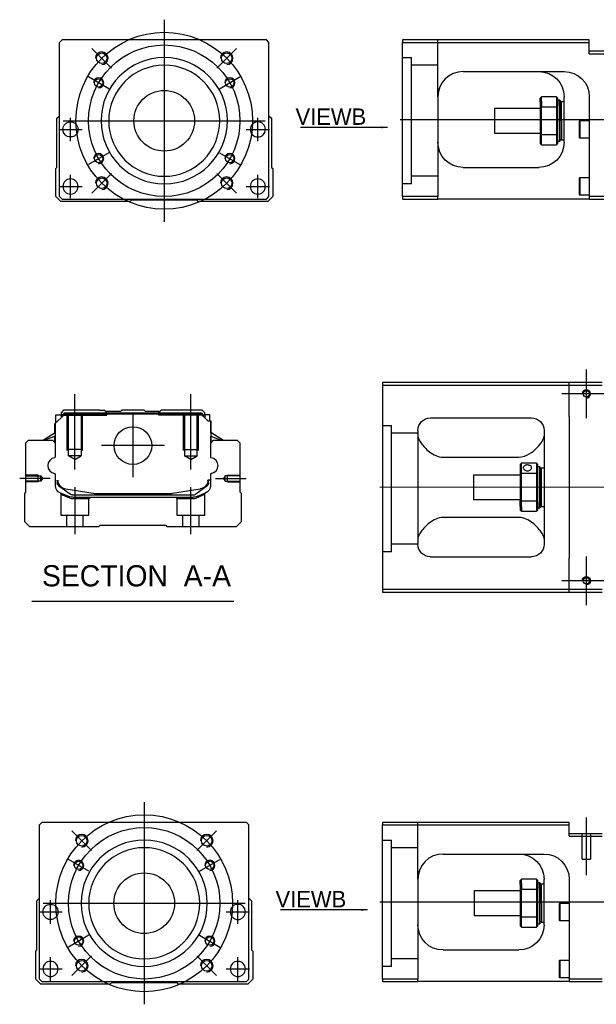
# Model space of a CAD drawing. Header units: millimetres. Extents: x -386 to 3135, y -1989 to 860.
# Tile 338 of 596: x 1385 to 1614, y -1616 to -1226. Entities that reach past the tile are written whole.
import ezdxf
from ezdxf.lldxf.tags import DXFTag

# ---------------------------------------------------------------- set-up
doc = ezdxf.new("R2010")
doc.units = ezdxf.units.MM
doc.layers.get('0').update_dxf_attribs({"linetype": 'CONTINUOUS'})
doc.styles.add('CHN', font='txt')
doc.styles.add('DIM-7', font='SIMPLEX.shx', dxfattribs={"width": 0.7, "bigfont": 'chineset.shx'})
tags = doc.linetypes.add('DASHED', pattern=[25.72, 12.86, -12.86]).pattern_tags.tags
tags[6:7] = [DXFTag(74, 4), DXFTag(75, 0), DXFTag(340, '0'), DXFTag(46, 0.0), DXFTag(50, 0.0), DXFTag(44, 0.0), DXFTag(45, 0.0)]
tags[4:5] = [DXFTag(74, 4), DXFTag(75, 0), DXFTag(340, '0'), DXFTag(46, 0.0), DXFTag(50, 0.0), DXFTag(44, 0.0), DXFTag(45, 0.0)]
doc.dimstyles.new('CNS', dxfattribs={"dimtxt": 3.5, "dimasz": 2.5, "dimexe": 1, "dimexo": 1, "dimgap": 1, "dimtad": 1, "dimdsep": 46, "dimtxsty": 'DIM-7', "dimcen": 0.09, "dimclrd": 4, "dimclre": 4, "dimclrt": 1, "dimadec": 0, "dimazin": 0, "dimtfac": 1, "dimtmove": 0, "dimatfit": 3, "dimfxl": 0, "dimtvp": 0.971429, "dimtolj": 1, "dimarcsym": 0})

msp = doc.modelspace()

# ---------------------------------------------------------------- linework, layer by layer
at = {"ltscale": 0.3}
for p, q in [((1442.4, -1226.24), (1442.4, -1306.24)), ((1402.4, -1266.24), (1482.4, -1266.24)), ((1434.47, -1536), (1434.47, -1616)), ((1394.47, -1576), (1474.47, -1576))]:
    msp.add_line(p, q, dxfattribs=at)
at = {"linetype": 'Continuous'}
for p, q in [((1401.9, -1234.24), (1400.9, -1235.24)), ((1400.9, -1296.24), (1400.9, -1235.24)), ((1470.4, -1234.24), (1401.9, -1234.24)), ((1482.9, -1234.24), (1470.4, -1234.24)), ((1483.9, -1235.24), (1482.9, -1234.24)), ((1483.9, -1296.24), (1483.9, -1235.24)), ((1536.81, -1234.24), (1536.81, -1235.24)), ((1610.81, -1234.24), (1536.81, -1234.24)), ((1536.81, -1235.24), (1610.81, -1235.24)), ((1536.81, -1296.24), (1536.81, -1235.24)), ((1610.81, -1235.24), (1610.81, -1234.24)), ((1610.81, -1239.74), (1610.81, -1235.24)), ((1623.81, -1238.74), (1610.81, -1238.74)), ((1610.81, -1239.74), (1623.81, -1239.74)), ((1560.81, -1246.74), (1600.81, -1246.74)), ((1550.81, -1256.74), (1550.81, -1296.24)), ((1591.31, -1258.81), (1591.31, -1257.24)), ((1591.31, -1258.81), (1591.31, -1260.83)), ((1597.81, -1256.74), (1591.81, -1256.74)), ((1591.81, -1258.46), (1591.81, -1256.74)), ((1591.81, -1258.46), (1591.81, -1260.69)), ((1597.81, -1256.74), (1597.81, -1258.46)), ((1597.81, -1258.46), (1597.81, -1260.69)), ((1598.31, -1260.83), (1598.31, -1257.24)), ((1598.31, -1257.99), (1599.01, -1257.99)), ((1599.01, -1257.99), (1599.31, -1258.29)), ((1599.01, -1260.4), (1599.01, -1257.99)), ((1599.31, -1258.29), (1599.31, -1260.61)), ((1599.31, -1259.09), (1599.81, -1258.59)), ((1599.81, -1258.59), (1600.81, -1258.59)), ((1599.81, -1266.24), (1599.81, -1258.59)), ((1600.81, -1274.74), (1600.81, -1256.74)), ((1610.81, -1256.74), (1610.81, -1296.24)), ((1573.31, -1261.24), (1591.31, -1261.24)), ((1573.31, -1266.24), (1573.31, -1261.24)), ((1591.31, -1260.83), (1591.31, -1271.64)), ((1591.81, -1271.78), (1591.81, -1260.69)), ((1591.81, -1260.69), (1597.81, -1260.69)), ((1597.81, -1260.69), (1597.81, -1271.78)), ((1598.31, -1271.64), (1598.31, -1260.83)), ((1599.01, -1260.4), (1599.01, -1274.49)), ((1599.31, -1274.19), (1599.31, -1260.61)), ((1399.9, -1265.24), (1400.9, -1264.24)), ((1399.9, -1284.69), (1399.9, -1265.24)), ((1483.9, -1264.24), (1484.9, -1265.24)), ((1484.9, -1265.24), (1484.9, -1284.69)), ((1573.31, -1271.24), (1573.31, -1266.24)), ((1599.81, -1266.24), (1599.81, -1273.89)), ((1606.81, -1266.42), (1607.06, -1266.17)), ((1606.81, -1266.42), (1606.81, -1269.67)), ((1607.06, -1266.17), (1610.81, -1266.17)), ((1607.06, -1266.17), (1607.06, -1269.67)), ((1606.81, -1269.67), (1606.81, -1272.92)), ((1607.06, -1269.67), (1607.06, -1273.17)), ((1591.31, -1271.24), (1573.31, -1271.24)), ((1591.31, -1271.64), (1591.31, -1275.24)), ((1591.81, -1275.74), (1591.81, -1271.78)), ((1597.81, -1271.78), (1591.81, -1271.78)), ((1597.81, -1271.78), (1597.81, -1275.74)), ((1598.31, -1275.24), (1598.31, -1271.64)), ((1599.01, -1274.49), (1598.31, -1274.49)), ((1599.31, -1274.19), (1599.01, -1274.49)), ((1599.81, -1273.89), (1599.31, -1273.39)), ((1600.81, -1273.89), (1599.81, -1273.89)), ((1607.06, -1273.17), (1606.81, -1272.92)), ((1610.81, -1273.17), (1607.06, -1273.17)), ((1591.81, -1275.74), (1597.81, -1275.74)), ((1399.4, -1285.19), (1399.9, -1284.69)), ((1399.4, -1296.24), (1399.4, -1285.19)), ((1484.9, -1284.69), (1485.4, -1285.19)), ((1485.4, -1285.19), (1485.4, -1296.24)), ((1560.81, -1284.74), (1590.81, -1284.74)), ((1606.81, -1288.99), (1607.06, -1288.74)), ((1606.81, -1288.99), (1606.81, -1292.24)), ((1607.06, -1288.74), (1610.81, -1288.74)), ((1607.06, -1288.74), (1607.06, -1292.24)), ((1606.81, -1292.24), (1606.81, -1295.49)), ((1607.06, -1292.24), (1607.06, -1295.74)), ((1401.4, -1298.24), (1399.4, -1296.24)), ((1400.9, -1296.24), (1401.9, -1297.24)), ((1401.9, -1297.24), (1482.9, -1297.24)), ((1429.4, -1297.74), (1428.9, -1298.24)), ((1455.4, -1297.74), (1429.4, -1297.74)), ((1455.9, -1298.24), (1455.4, -1297.74)), ((1482.9, -1297.24), (1483.9, -1296.24)), ((1485.4, -1296.24), (1483.4, -1298.24)), ((1536.81, -1296.24), (1536.81, -1297.24)), ((1550.81, -1296.24), (1536.81, -1296.24)), ((1536.81, -1297.24), (1550.81, -1297.24)), ((1550.81, -1297.24), (1550.81, -1296.24)), ((1610.81, -1297.24), (1550.81, -1297.24)), ((1607.06, -1295.74), (1606.81, -1295.49)), ((1610.81, -1295.74), (1607.06, -1295.74)), ((1610.81, -1296.24), (1610.81, -1297.24)), ((1623.81, -1296.24), (1610.81, -1296.24)), ((1610.81, -1297.24), (1623.81, -1297.24)), ((1428.9, -1298.24), (1401.4, -1298.24)), ((1483.4, -1298.24), (1455.9, -1298.24)), ((1602.88, -1369.85), (1528.88, -1369.85)), ((1528.88, -1369.85), (1528.88, -1451.85)), ((1528.88, -1370.85), (1602.88, -1370.85)), ((1602.88, -1370.85), (1602.88, -1369.85)), ((1615.88, -1369.85), (1602.88, -1369.85)), ((1602.88, -1370.85), (1615.88, -1370.85)), ((1602.88, -1383.35), (1602.88, -1370.85)), ((1399.11, -1386.28), (1403.01, -1382.38)), ((1399.51, -1382.68), (1401.51, -1382.68)), ((1399.51, -1385.88), (1399.51, -1382.68)), ((1402.51, -1380.83), (1401.51, -1381.83)), ((1401.51, -1381.83), (1401.51, -1382.68)), ((1401.51, -1382.68), (1401.51, -1383.88)), ((1402.01, -1382.83), (1401.51, -1382.83)), ((1402.01, -1382.75), (1402.88, -1381.88)), ((1402.01, -1383.38), (1402.01, -1382.75)), ((1402.24, -1382.84), (1402.01, -1382.75)), ((1402.24, -1382.84), (1402.97, -1382.11)), ((1402.24, -1383.15), (1402.24, -1382.84)), ((1416.69, -1380.83), (1402.51, -1380.83)), ((1402.88, -1381.88), (1457.11, -1381.88)), ((1402.97, -1382.11), (1402.88, -1381.88)), ((1402.97, -1382.11), (1457.01, -1382.11)), ((1456.97, -1382.38), (1403.01, -1382.38)), ((1416.69, -1380.83), (1418.79, -1380.83)), ((1418.79, -1380.83), (1419.34, -1381.38)), ((1419.34, -1381.38), (1419.69, -1381.38)), ((1424.99, -1381.38), (1419.69, -1381.38)), ((1419.69, -1381.88), (1419.69, -1381.38)), ((1424.99, -1381.38), (1425.54, -1380.83)), ((1434.44, -1380.83), (1425.54, -1380.83)), ((1434.99, -1381.38), (1434.44, -1380.83)), ((1440.29, -1381.38), (1434.99, -1381.38)), ((1440.29, -1381.38), (1440.64, -1381.38)), ((1440.29, -1381.88), (1440.29, -1381.38)), ((1440.64, -1381.38), (1441.19, -1380.83)), ((1440.64, -1381.38), (1441.19, -1380.83)), ((1443.29, -1380.83), (1441.19, -1380.83)), ((1441.19, -1380.83), (1441.19, -1380.83)), ((1457.47, -1380.83), (1443.29, -1380.83)), ((1459.67, -1385.08), (1456.97, -1382.38)), ((1457.01, -1382.11), (1457.11, -1381.88)), ((1457.74, -1382.84), (1457.01, -1382.11)), ((1457.97, -1382.75), (1457.11, -1381.88)), ((1458.47, -1381.83), (1457.47, -1380.83)), ((1457.74, -1382.84), (1457.97, -1382.75)), ((1457.74, -1383.15), (1457.74, -1382.84)), ((1457.97, -1383.38), (1457.97, -1382.75)), ((1458.47, -1382.83), (1457.97, -1382.83)), ((1458.47, -1382.68), (1458.47, -1381.83)), ((1460.47, -1382.68), (1458.47, -1382.68)), ((1458.47, -1382.68), (1458.47, -1383.88)), ((1460.47, -1385.08), (1460.47, -1382.68)), ((1460.47, -1382.68), (1460.47, -1382.68)), ((1602.88, -1383.35), (1602.88, -1439.35)), ((1399.01, -1389.79), (1399.01, -1386.38)), ((1399.11, -1389.73), (1399.11, -1386.28)), ((1399.16, -1386.23), (1399.16, -1392.33)), ((1459.67, -1385.08), (1460.82, -1385.08)), ((1460.82, -1385.08), (1460.82, -1392.33)), ((1460.82, -1385.08), (1460.87, -1385.08)), ((1460.87, -1389.73), (1460.87, -1385.08)), ((1460.87, -1385.08), (1460.97, -1385.08)), ((1460.97, -1389.79), (1460.97, -1385.08)), ((1547.88, -1383.85), (1587.88, -1383.85)), ((1394.11, -1392.83), (1399.16, -1389.7)), ((1399.16, -1391.04), (1394.66, -1392.83)), ((1399.01, -1393.53), (1399.01, -1391.1)), ((1399.11, -1393.63), (1399.11, -1391.06)), ((1465.88, -1392.83), (1460.82, -1389.7)), ((1460.82, -1391.04), (1465.33, -1392.83)), ((1460.87, -1393.63), (1460.87, -1391.06)), ((1465.88, -1392.83), (1460.97, -1389.79)), ((1460.97, -1393.53), (1460.97, -1391.1)), ((1542.88, -1388.85), (1542.88, -1433.85)), ((1592.88, -1388.85), (1592.88, -1433.85)), ((1388.49, -1392.83), (1387.49, -1393.83)), ((1387.49, -1393.83), (1387.49, -1413.28)), ((1398.31, -1392.83), (1388.49, -1392.83)), ((1399.31, -1393.83), (1398.31, -1392.83)), ((1399.31, -1399.15), (1399.31, -1393.83)), ((1461.67, -1392.83), (1460.67, -1393.83)), ((1460.67, -1393.83), (1460.67, -1399.15)), ((1471.49, -1392.83), (1461.67, -1392.83)), ((1472.49, -1393.83), (1471.49, -1392.83)), ((1472.49, -1413.28), (1472.49, -1393.83)), ((1552.88, -1399.44), (1582.88, -1399.44)), ((1583.38, -1402.35), (1583.38, -1405.94)), ((1589.88, -1401.85), (1583.88, -1401.85)), ((1583.88, -1405.8), (1583.88, -1401.85)), ((1589.88, -1401.85), (1589.88, -1405.8)), ((1590.38, -1405.94), (1590.38, -1402.35)), ((1590.38, -1403.1), (1591.08, -1403.1)), ((1591.08, -1403.1), (1591.38, -1403.4)), ((1591.08, -1403.1), (1591.08, -1417.18)), ((1399.31, -1410.76), (1399.31, -1406.37)), ((1460.67, -1406.37), (1460.67, -1410.76)), ((1564.88, -1406.35), (1583.38, -1406.35)), ((1564.88, -1406.35), (1564.88, -1416.35)), ((1583.38, -1405.94), (1583.38, -1416.76)), ((1583.88, -1416.89), (1583.88, -1405.8)), ((1583.88, -1405.8), (1589.88, -1405.8)), ((1589.88, -1405.8), (1589.88, -1416.89)), ((1590.38, -1416.76), (1590.38, -1405.94)), ((1591.38, -1416.97), (1591.38, -1403.4)), ((1591.38, -1404.2), (1591.88, -1403.7)), ((1591.88, -1403.7), (1592.88, -1403.7)), ((1591.88, -1419), (1591.88, -1403.7)), ((1400.01, -1408.49), (1400.01, -1409.57)), ((1400.31, -1408.49), (1400.31, -1409.53)), ((1400.7, -1410.83), (1400.63, -1410.78)), ((1405.12, -1414.04), (1400.7, -1410.83)), ((1459.29, -1410.83), (1454.87, -1414.04)), ((1459.36, -1410.78), (1459.29, -1410.83)), ((1460.67, -1408.49), (1459.67, -1408.49)), ((1459.67, -1408.49), (1459.67, -1409.53)), ((1459.97, -1409.57), (1459.97, -1408.49)), ((1387.49, -1413.28), (1386.99, -1413.78)), ((1386.99, -1413.78), (1386.99, -1424.83)), ((1403.38, -1411.96), (1414.29, -1413.7)), ((1406, -1414.33), (1453.99, -1414.33)), ((1415.94, -1413.83), (1444.04, -1413.83)), ((1445.7, -1413.7), (1456.6, -1411.96)), ((1458.82, -1413.54), (1455.39, -1414.95)), ((1472.99, -1413.78), (1472.49, -1413.28)), ((1472.99, -1424.83), (1472.99, -1413.78)), ((1453.48, -1415.33), (1406.5, -1415.33)), ((1583.38, -1416.35), (1564.88, -1416.35)), ((1583.38, -1418.77), (1583.38, -1416.76)), ((1589.88, -1416.89), (1583.88, -1416.89)), ((1583.88, -1419.13), (1583.88, -1416.89)), ((1589.88, -1416.89), (1589.88, -1419.13)), ((1590.38, -1420.35), (1590.38, -1416.76)), ((1591.08, -1419.6), (1591.08, -1417.18)), ((1591.38, -1416.97), (1591.38, -1419.3)), ((1591.38, -1418.5), (1591.88, -1419)), ((1583.38, -1418.77), (1583.38, -1420.35)), ((1583.88, -1419.13), (1583.88, -1420.85)), ((1583.88, -1420.85), (1589.88, -1420.85)), ((1589.88, -1419.13), (1589.88, -1420.85)), ((1591.08, -1419.6), (1590.38, -1419.6)), ((1591.38, -1419.3), (1591.08, -1419.6)), ((1591.88, -1419), (1592.88, -1419)), ((1386.99, -1424.83), (1388.99, -1426.83)), ((1416.49, -1426.83), (1416.99, -1426.33)), ((1416.99, -1426.33), (1442.99, -1426.33)), ((1442.99, -1426.33), (1443.49, -1426.83)), ((1470.99, -1426.83), (1472.99, -1424.83)), ((1582.88, -1423.25), (1552.88, -1423.25)), ((1388.99, -1426.83), (1416.49, -1426.83)), ((1443.49, -1426.83), (1470.99, -1426.83)), ((1547.88, -1438.85), (1587.88, -1438.85)), ((1602.88, -1451.85), (1602.88, -1439.35)), ((1528.88, -1451.85), (1528.88, -1452.85)), ((1602.88, -1451.85), (1528.88, -1451.85)), ((1528.88, -1452.85), (1602.88, -1452.85)), ((1602.88, -1452.85), (1602.88, -1451.85)), ((1615.88, -1451.85), (1602.88, -1451.85)), ((1602.88, -1452.85), (1615.88, -1452.85)), ((1393.97, -1544), (1392.97, -1545)), ((1392.97, -1606), (1392.97, -1545)), ((1462.47, -1544), (1393.97, -1544)), ((1474.97, -1544), (1462.47, -1544)), ((1475.97, -1545), (1474.97, -1544)), ((1475.97, -1606), (1475.97, -1545)), ((1528.88, -1544), (1528.88, -1545)), ((1602.88, -1544), (1528.88, -1544)), ((1528.88, -1545), (1602.88, -1545)), ((1528.88, -1606), (1528.88, -1545)), ((1602.88, -1545), (1602.88, -1544)), ((1602.88, -1549.5), (1602.88, -1545)), ((1615.88, -1548.5), (1602.88, -1548.5)), ((1602.88, -1549.5), (1615.88, -1549.5)), ((1552.88, -1556.5), (1592.88, -1556.5)), ((1542.88, -1566.5), (1542.88, -1606)), ((1589.88, -1566.5), (1583.88, -1566.5)), ((1583.88, -1568.22), (1583.88, -1566.5)), ((1589.88, -1566.5), (1589.88, -1568.22)), ((1592.88, -1584.5), (1592.88, -1566.5)), ((1602.88, -1566.5), (1602.88, -1606)), ((1583.38, -1568.57), (1583.38, -1567)), ((1583.38, -1568.57), (1583.38, -1570.59)), ((1583.38, -1570.59), (1583.38, -1581.41)), ((1583.88, -1568.22), (1583.88, -1570.45)), ((1583.88, -1581.54), (1583.88, -1570.45)), ((1583.88, -1570.45), (1589.88, -1570.45)), ((1589.88, -1568.22), (1589.88, -1570.45)), ((1589.88, -1570.45), (1589.88, -1581.54)), ((1590.38, -1570.59), (1590.38, -1567)), ((1590.38, -1567.75), (1591.08, -1567.75)), ((1590.38, -1581.41), (1590.38, -1570.59)), ((1591.08, -1567.75), (1591.38, -1568.05)), ((1591.08, -1570.17), (1591.08, -1567.75)), ((1591.08, -1570.17), (1591.08, -1584.25)), ((1591.38, -1568.05), (1591.38, -1570.38)), ((1591.38, -1568.85), (1591.88, -1568.35)), ((1591.38, -1583.95), (1591.38, -1570.38)), ((1591.88, -1568.35), (1592.88, -1568.35)), ((1591.88, -1576), (1591.88, -1568.35)), ((1391.97, -1575), (1392.97, -1574)), ((1475.97, -1574), (1476.97, -1575)), ((1565.38, -1571), (1583.38, -1571)), ((1565.38, -1576), (1565.38, -1571)), ((1391.97, -1594.45), (1391.97, -1575)), ((1476.97, -1575), (1476.97, -1594.45)), ((1565.38, -1581), (1565.38, -1576)), ((1591.88, -1576), (1591.88, -1583.65)), ((1598.88, -1576.18), (1599.13, -1575.93)), ((1598.88, -1576.18), (1598.88, -1579.43)), ((1599.13, -1575.93), (1602.88, -1575.93)), ((1599.13, -1575.93), (1599.13, -1579.43)), ((1583.38, -1581), (1565.38, -1581)), ((1583.38, -1581.41), (1583.38, -1585)), ((1583.88, -1585.5), (1583.88, -1581.54)), ((1589.88, -1581.54), (1583.88, -1581.54)), ((1589.88, -1581.54), (1589.88, -1585.5)), ((1590.38, -1585), (1590.38, -1581.41)), ((1598.88, -1579.43), (1598.88, -1582.68)), ((1599.13, -1579.43), (1599.13, -1582.93)), ((1583.88, -1585.5), (1589.88, -1585.5)), ((1591.08, -1584.25), (1590.38, -1584.25)), ((1591.38, -1583.95), (1591.08, -1584.25)), ((1591.88, -1583.65), (1591.38, -1583.15)), ((1592.88, -1583.65), (1591.88, -1583.65)), ((1599.13, -1582.93), (1598.88, -1582.68)), ((1602.88, -1582.93), (1599.13, -1582.93)), ((1391.47, -1594.95), (1391.97, -1594.45)), ((1391.47, -1606), (1391.47, -1594.95)), ((1476.97, -1594.45), (1477.47, -1594.95)), ((1477.47, -1594.95), (1477.47, -1606)), ((1552.88, -1594.5), (1582.88, -1594.5)), ((1598.88, -1598.75), (1599.13, -1598.5)), ((1598.88, -1598.75), (1598.88, -1602)), ((1599.13, -1598.5), (1602.88, -1598.5)), ((1599.13, -1598.5), (1599.13, -1602)), ((1598.88, -1602), (1598.88, -1605.25)), ((1599.13, -1605.5), (1598.88, -1605.25)), ((1599.13, -1602), (1599.13, -1605.5)), ((1602.88, -1605.5), (1599.13, -1605.5)), ((1393.47, -1608), (1391.47, -1606)), ((1392.97, -1606), (1393.97, -1607)), ((1420.97, -1608), (1393.47, -1608)), ((1393.97, -1607), (1474.97, -1607)), ((1421.47, -1607.5), (1420.97, -1608)), ((1447.47, -1607.5), (1421.47, -1607.5)), ((1447.97, -1608), (1447.47, -1607.5)), ((1475.47, -1608), (1447.97, -1608)), ((1474.97, -1607), (1475.97, -1606)), ((1477.47, -1606), (1475.47, -1608)), ((1528.88, -1606), (1528.88, -1607)), ((1542.88, -1606), (1528.88, -1606)), ((1528.88, -1607), (1542.88, -1607)), ((1542.88, -1607), (1542.88, -1606)), ((1602.88, -1607), (1542.88, -1607)), ((1602.88, -1606), (1602.88, -1607)), ((1615.88, -1606), (1602.88, -1606)), ((1602.88, -1607), (1615.88, -1607))]:
    msp.add_line(p, q, dxfattribs=at)
at = {"linetype": 'DASHED', "ltscale": 0.3}
for p, q in [((1550.81, -1256.74), (1550.81, -1234.24)), ((1536.81, -1241.24), (1540.31, -1241.24)), ((1540.31, -1291.24), (1540.31, -1241.24)), ((1550.81, -1244.24), (1540.31, -1244.24)), ((1550.81, -1288.24), (1540.31, -1288.24)), ((1528.88, -1386.87), (1532.38, -1386.87)), ((1532.38, -1436.87), (1532.38, -1386.87)), ((1542.88, -1389.87), (1532.38, -1389.87)), ((1542.88, -1433.87), (1532.38, -1433.87)), ((1542.88, -1566.5), (1542.88, -1544)), ((1528.88, -1551), (1532.38, -1551)), ((1532.38, -1601), (1532.38, -1551)), ((1542.88, -1554), (1532.38, -1554)), ((1542.88, -1598), (1532.38, -1598))]:
    msp.add_line(p, q, dxfattribs=at)
at = {"ltscale": 0.2}
for p, q in [((1421.54, -1245.38), (1413.76, -1237.6)), ((1463.26, -1245.38), (1471.03, -1237.6)), ((1421.54, -1287.1), (1413.76, -1294.87)), ((1463.26, -1287.1), (1471.03, -1294.87)), ((1609.63, -1384), (1609.63, -1364.7)), ((1406.99, -1404.24), (1406.99, -1374.42)), ((1452.99, -1404.24), (1452.99, -1374.42)), ((1619.28, -1374.35), (1599.98, -1374.35)), ((1429.99, -1382.36), (1429.99, -1407.31)), ((1442.47, -1394.83), (1417.52, -1394.83)), ((1397.27, -1407.83), (1385.13, -1407.83)), ((1462.71, -1407.83), (1474.86, -1407.83)), ((1407.05, -1429.83), (1407.05, -1411.33)), ((1452.94, -1429.83), (1452.94, -1411.33)), ((1609.63, -1458), (1609.63, -1438.7)), ((1619.28, -1448.35), (1599.98, -1448.35)), ((1609.63, -1564.91), (1609.63, -1542.09)), ((1413.61, -1555.14), (1405.83, -1547.36)), ((1455.33, -1555.14), (1463.11, -1547.36)), ((1413.61, -1596.86), (1405.83, -1604.64)), ((1455.33, -1596.86), (1463.11, -1604.64))]:
    msp.add_line(p, q, dxfattribs=at)
at = {"ltscale": 0.1}
for p, q in [((1420.44, -1253.56), (1412.39, -1248.91)), ((1464.35, -1253.56), (1472.4, -1248.91)), ((1405.28, -1274.32), (1405.28, -1265.02)), ((1479.51, -1274.32), (1479.51, -1265.02)), ((1400.63, -1269.67), (1409.93, -1269.67)), ((1474.86, -1269.67), (1484.16, -1269.67)), ((1420.44, -1278.91), (1412.39, -1283.56)), ((1464.35, -1278.91), (1472.4, -1283.56)), ((1405.28, -1296.89), (1405.28, -1287.59)), ((1479.51, -1296.89), (1479.51, -1287.59)), ((1400.63, -1292.24), (1409.93, -1292.24)), ((1474.86, -1292.24), (1484.16, -1292.24)), ((1412.51, -1563.32), (1404.46, -1558.67)), ((1456.42, -1563.32), (1464.48, -1558.67)), ((1397.35, -1584.08), (1397.35, -1574.78)), ((1471.58, -1584.08), (1471.58, -1574.78)), ((1392.7, -1579.43), (1402, -1579.43)), ((1466.93, -1579.43), (1476.23, -1579.43)), ((1412.51, -1588.67), (1404.46, -1593.32)), ((1456.42, -1588.67), (1464.48, -1593.32)), ((1397.35, -1606.65), (1397.35, -1597.35)), ((1471.58, -1606.65), (1471.58, -1597.35)), ((1392.7, -1602), (1402, -1602)), ((1466.93, -1602), (1476.23, -1602))]:
    msp.add_line(p, q, dxfattribs=at)
for p, q in [((1535.81, -1265.74), (2277.81, -1265.74)), ((2369.88, -1411.39), (1527.88, -1411.35)), ((1389.98, -1456.46), (1470.02, -1456.46)), ((1527.88, -1575.5), (2369.88, -1575.5))]:
    msp.add_line(p, q)
at = {"linetype": 'DASHED'}
for p, q in [((1540.31, -1291.24), (1536.81, -1291.24)), ((1402.01, -1382.83), (1419.69, -1382.83)), ((1419.34, -1382.83), (1419.34, -1381.38)), ((1419.69, -1382.83), (1419.69, -1381.88)), ((1440.29, -1382.83), (1440.29, -1381.88)), ((1457.97, -1382.83), (1440.29, -1382.83)), ((1440.64, -1382.83), (1440.64, -1381.38)), ((1458.47, -1382.83), (1458.47, -1382.68)), ((1460.47, -1384.83), (1460.47, -1384.83)), ((1461.04, -1389.83), (1461.04, -1389.83)), ((1401.49, -1414.01), (1401.49, -1422.33)), ((1458.44, -1422.33), (1458.44, -1414.03)), ((1406.55, -1415.83), (1412.49, -1415.83)), ((1412.49, -1415.83), (1412.99, -1415.33)), ((1412.49, -1422.33), (1412.49, -1415.83)), ((1446.94, -1415.33), (1447.44, -1415.83)), ((1447.44, -1415.83), (1447.44, -1422.33)), ((1447.44, -1415.83), (1453.44, -1415.83)), ((1401.49, -1422.33), (1406.99, -1422.33)), ((1403.69, -1422.33), (1403.69, -1426.83)), ((1406.99, -1422.33), (1412.49, -1422.33)), ((1410.29, -1426.83), (1410.29, -1422.33)), ((1447.44, -1422.33), (1458.44, -1422.33)), ((1449.64, -1422.33), (1449.64, -1426.83)), ((1456.24, -1426.83), (1456.24, -1422.33)), ((1532.38, -1436.87), (1528.88, -1436.87)), ((1607.98, -1558.5), (1607.98, -1548.5)), ((1611.28, -1548.5), (1611.28, -1558.5)), ((1607.98, -1558.5), (1611.28, -1558.5)), ((1532.38, -1601), (1528.88, -1601))]:
    msp.add_line(p, q, dxfattribs=at)
at = {"linetype": 'DASHED', "ltscale": 0.1}
for p, q in [((1403.99, -1396.83), (1403.99, -1382.83)), ((1404.49, -1398.83), (1404.49, -1382.83)), ((1409.49, -1382.83), (1409.49, -1398.83)), ((1409.99, -1396.83), (1409.99, -1382.83)), ((1449.99, -1396.83), (1449.99, -1382.83)), ((1450.49, -1382.83), (1450.49, -1398.83)), ((1455.49, -1398.83), (1455.49, -1382.83)), ((1455.99, -1396.83), (1455.99, -1382.83)), ((1409.99, -1396.38), (1403.99, -1396.38)), ((1409.49, -1398.83), (1404.49, -1398.83)), ((1406.99, -1400.27), (1404.49, -1398.83)), ((1406.99, -1400.27), (1409.49, -1398.83)), ((1449.99, -1396.38), (1455.99, -1396.38)), ((1450.49, -1398.83), (1455.49, -1398.83)), ((1452.99, -1400.27), (1450.49, -1398.83)), ((1452.99, -1400.27), (1455.49, -1398.83)), ((1392.49, -1406.53), (1387.49, -1406.53)), ((1387.49, -1406.76), (1393.49, -1406.76)), ((1392.49, -1409.13), (1392.49, -1406.53)), ((1393.49, -1406.76), (1394.14, -1407.83)), ((1393.49, -1408.91), (1393.49, -1406.76)), ((1466.5, -1406.76), (1465.85, -1407.83)), ((1472.49, -1406.76), (1466.5, -1406.76)), ((1466.5, -1408.91), (1466.5, -1406.76)), ((1467.49, -1409.13), (1467.49, -1406.53)), ((1467.49, -1406.53), (1472.49, -1406.53)), ((1393.49, -1408.91), (1387.49, -1408.91)), ((1392.49, -1409.13), (1387.49, -1409.13)), ((1394.14, -1407.83), (1393.49, -1408.91)), ((1465.85, -1407.83), (1466.5, -1408.91)), ((1466.5, -1408.91), (1472.49, -1408.91)), ((1467.49, -1409.13), (1472.49, -1409.13))]:
    msp.add_line(p, q, dxfattribs=at)
at = {"ltscale": 0.3}
for centre, radius in [((1442.4, -1266.24), 35), ((1442.4, -1266.24), 30), ((1434.47, -1576), 35), ((1434.47, -1576), 30)]:
    msp.add_circle(centre, radius, dxfattribs=at)
at = {"linetype": 'Continuous'}
for centre, radius in [((1417.65, -1241.49), 2.1), ((1467.14, -1241.49), 2.1), ((1416.42, -1251.24), 1.65), ((1468.38, -1251.24), 1.65), ((1442.4, -1266.24), 12), ((1405.28, -1269.67), 3), ((1416.42, -1281.24), 1.65), ((1468.38, -1281.24), 1.65), ((1417.65, -1290.98), 2.1), ((1467.14, -1290.98), 2.1), ((1429.99, -1394.83), 7.47), ((1409.72, -1551.25), 2.1), ((1459.22, -1551.25), 2.1), ((1408.49, -1561), 1.65), ((1460.45, -1561), 1.65), ((1434.47, -1576), 12), ((1397.35, -1579.43), 3), ((1408.49, -1591), 1.65), ((1460.45, -1591), 1.65), ((1409.72, -1600.75), 2.1), ((1459.22, -1600.75), 2.1)]:
    msp.add_circle(centre, radius, dxfattribs=at)
at = {"linetype": 'Continuous', "extrusion": (0, 0, -1)}
for centre, radius in [((-1442.4, -1266.24), 25), ((-1442.4, -1266.24), 22), ((-1479.51, -1269.67), 3), ((-1405.28, -1292.24), 3), ((-1479.51, -1292.24), 3), ((-1434.47, -1576), 25), ((-1434.47, -1576), 22), ((-1471.58, -1579.43), 3), ((-1397.35, -1602), 3), ((-1471.58, -1602), 3)]:
    msp.add_circle(centre, radius, dxfattribs=at)
for centre in [(1609.63, -1374.35), (1609.63, -1448.35)]:
    msp.add_circle(centre, 1.25)
for centre, radius, start, end in [((1417.65, -1241.49), 2.5, 270, 180), ((1467.14, -1241.49), 2.5, 270, 180), ((1416.42, -1251.24), 2, 270, 180), ((1468.38, -1251.24), 2, 270, 180), ((1416.42, -1281.24), 2, 270, 180), ((1468.38, -1281.24), 2, 270, 180), ((1417.65, -1290.98), 2.5, 270, 180), ((1467.14, -1290.98), 2.5, 270, 180), ((1399.44, -1402.76), 3.17, 98.9371, 261.0629), ((1460.55, -1402.76), 3.17, 278.9371, 81.0629), ((1409.72, -1551.25), 2.5, 270, 180), ((1459.22, -1551.25), 2.5, 270, 180), ((1408.49, -1561), 2, 270, 180), ((1460.45, -1561), 2, 270, 180), ((1408.49, -1591), 2, 270, 180), ((1460.45, -1591), 2, 270, 180), ((1409.72, -1600.75), 2.5, 270, 180), ((1459.22, -1600.75), 2.5, 270, 180)]:
    msp.add_arc(centre, radius, start, end)
at = {"linetype": 'Continuous'}
for centre, radius, start, end in [((1560.81, -1256.74), 10, 90, 180), ((1609.63, -1374.35), 1.65, 270, 180), ((1398.81, -1399.15), 0.5, 285.1919, 0), ((1461.17, -1399.15), 0.5, 180, 254.8081), ((1398.81, -1406.37), 0.5, 0, 74.8081), ((1461.17, -1406.37), 0.5, 105.1919, 180), ((1404.01, -1408.01), 4, 202.3316, 260.9414), ((1455.97, -1408.01), 4, 337.6678, 353.1681), ((1455.97, -1408.01), 3.77, 349.0413, 352.7469), ((1415.94, -1403.33), 10.5, 260.9414, 270), ((1444.04, -1403.33), 10.5, 270, 279.0586), ((1453.99, -1412.83), 1.5, 270, 306.0274), ((1552.88, -1566.5), 10, 90, 180)]:
    msp.add_arc(centre, radius, start, end, dxfattribs=at)
at = {"linetype": 'Continuous', "extrusion": (0, 0, -1)}
for centre, radius, start, end in [((-1590.81, -1256.74), 10, 90, 180), ((-1600.81, -1256.74), 10, 90, 180), ((-1560.81, -1274.74), 10, 270, 0), ((-1590.81, -1274.74), 10, 180, 270), ((-1402.31, -1410.76), 3, 292.4327, 0), ((-1401.51, -1409.57), 1.5, 306.0274, 0), ((-1404.01, -1408.01), 4, 337.6678, 353.1681), ((-1404.01, -1408.01), 3.77, 349.0413, 352.7469), ((-1455.97, -1408.01), 4, 202.3316, 260.9414), ((-1457.67, -1410.76), 3, 180, 247.5673), ((-1458.47, -1409.57), 1.5, 180, 233.9726), ((-1406, -1412.83), 1.5, 270, 306.0274), ((-1406.5, -1410.33), 5, 270, 292.4327), ((-1453.48, -1410.33), 5, 247.5673, 270), ((-1582.88, -1566.5), 10, 90, 180), ((-1592.88, -1566.5), 10, 90, 180), ((-1552.88, -1584.5), 10, 270, 0), ((-1582.88, -1584.5), 10, 180, 270)]:
    msp.add_arc(centre, radius, start, end, dxfattribs=at)
at = {"linetype": 'Continuous', "extrusion": (-6.12303e-17, 0, -1)}
for centre, radius, start, end in [((-1547.88, -1388.85), 5, 0, 90), ((-1587.88, -1388.85), 5, 90, 180), ((-1547.88, -1433.85), 5, 270, 0), ((-1587.88, -1433.85), 5, 180, 270), ((-1609.63, -1448.35), 1.65, 0, 270)]:
    msp.add_arc(centre, radius, start, end, dxfattribs=at)
at = {"linetype": 'Continuous'}
for points, degree in [([(1555.81, -1248.08), (1555.78, -1248.09), (1555.75, -1248.11), (1555.72, -1248.13)], 3), ([(1591.81, -1256.74), (1591.64, -1256.9), (1591.48, -1257.07), (1591.31, -1257.24)], 3), ([(1597.81, -1256.74), (1597.98, -1256.9), (1598.14, -1257.07), (1598.31, -1257.24)], 3), ([(1591.81, -1260.69), (1591.64, -1260.74), (1591.48, -1260.78), (1591.31, -1260.83)], 3), ([(1598.31, -1260.83), (1598.14, -1260.78), (1597.98, -1260.74), (1597.81, -1260.69)], 3), ([(1591.81, -1271.78), (1591.64, -1271.74), (1591.48, -1271.69), (1591.31, -1271.64)], 3), ([(1598.31, -1271.64), (1598.14, -1271.69), (1597.98, -1271.74), (1597.81, -1271.78)], 3), ([(1591.31, -1275.24), (1591.48, -1275.4), (1591.64, -1275.57), (1591.81, -1275.74)], 3), ([(1598.31, -1275.24), (1598.14, -1275.4), (1597.98, -1275.57), (1597.81, -1275.74)], 3), ([(1542.88, -1391.06), (1542.88, -1391.81), (1543.36, -1392.78), (1544.13, -1393.85)], 3), ([(1399.16, -1392.33), (1399.16, -1392.93)], 1), ([(1399.16, -1392.93), (1399.16, -1393.68)], 1), ([(1460.82, -1392.33), (1460.82, -1392.93)], 1), ([(1460.82, -1392.93), (1460.82, -1393.68)], 1), ([(1583.38, -1402.35), (1583.55, -1402.18), (1583.72, -1402.01), (1583.88, -1401.85)], 3), ([(1589.88, -1401.85), (1590.05, -1402.01), (1590.22, -1402.18), (1590.38, -1402.35)], 3), ([(1583.88, -1405.8), (1583.72, -1405.85), (1583.55, -1405.89), (1583.38, -1405.94)], 3), ([(1589.88, -1405.8), (1590.05, -1405.85), (1590.22, -1405.89), (1590.38, -1405.94)], 3), ([(1583.88, -1416.89), (1583.72, -1416.85), (1583.55, -1416.8), (1583.38, -1416.76)], 3), ([(1589.88, -1416.89), (1590.05, -1416.85), (1590.22, -1416.8), (1590.38, -1416.76)], 3), ([(1583.88, -1420.85), (1583.72, -1420.68), (1583.55, -1420.51), (1583.38, -1420.35)], 3), ([(1590.38, -1420.35), (1590.22, -1420.51), (1590.05, -1420.68), (1589.88, -1420.85)], 3), ([(1544.13, -1428.85), (1543.35, -1429.92), (1542.88, -1430.89), (1542.88, -1431.64)], 3), ([(1592.88, -1431.64), (1592.88, -1430.89), (1592.42, -1429.92), (1591.64, -1428.85)], 3), ([(1547.88, -1557.84), (1547.85, -1557.86), (1547.82, -1557.88), (1547.79, -1557.89)], 3), ([(1583.88, -1566.5), (1583.72, -1566.67), (1583.55, -1566.83), (1583.38, -1567)], 3), ([(1589.88, -1566.5), (1590.05, -1566.67), (1590.22, -1566.83), (1590.38, -1567)], 3), ([(1583.88, -1570.45), (1583.72, -1570.5), (1583.55, -1570.54), (1583.38, -1570.59)], 3), ([(1590.38, -1570.59), (1590.22, -1570.54), (1590.05, -1570.5), (1589.88, -1570.45)], 3), ([(1583.88, -1581.54), (1583.72, -1581.5), (1583.55, -1581.45), (1583.38, -1581.41)], 3), ([(1590.38, -1581.41), (1590.22, -1581.45), (1590.05, -1581.5), (1589.88, -1581.54)], 3), ([(1583.38, -1585), (1583.55, -1585.17), (1583.72, -1585.33), (1583.88, -1585.5)], 3), ([(1590.38, -1585), (1590.22, -1585.17), (1590.05, -1585.33), (1589.88, -1585.5)], 3)]:
    msp.add_open_spline(points, degree=degree, dxfattribs=at)
for points, knots in [([(1551.38, -1253.42), (1551.29, -1253.68), (1551.15, -1254.12), (1551.05, -1254.56), (1551.01, -1254.74)], [0, 0, 0, 0, 0.596588, 1, 1, 1, 1]), ([(1582.88, -1399.44), (1584.4, -1399.44), (1585.82, -1398.88), (1588.22, -1397.42), (1589.21, -1396.56), (1591.78, -1393.95), (1592.88, -1392.22), (1592.88, -1391.06)], [0, 0, 0, 0, 0.25, 0.25, 0.5, 0.5, 1, 1, 1, 1]), ([(1544.13, -1393.85), (1544.95, -1394.99), (1546.08, -1396.21), (1548.97, -1398.42), (1550.82, -1399.44), (1552.88, -1399.44)], [0, 0, 0, 0, 0.5, 0.5, 1, 1, 1, 1]), ([(1587.93, -1403.57), (1587.93, -1403.44), (1587.9, -1403.31), (1587.78, -1403.08), (1587.69, -1402.97), (1587.46, -1402.79), (1587.32, -1402.71), (1587.01, -1402.59), (1586.83, -1402.54), (1586.47, -1402.49), (1586.28, -1402.48), (1585.92, -1402.51), (1585.74, -1402.54), (1585.41, -1402.64), (1585.25, -1402.7), (1584.99, -1402.87), (1584.88, -1402.96), (1584.72, -1403.18), (1584.67, -1403.31), (1584.64, -1403.48), (1584.63, -1403.52), (1584.63, -1403.57)], [0, 0, 0, 0, 0.106605, 0.106605, 0.21316, 0.21316, 0.320465, 0.320465, 0.42832, 0.42832, 0.535356, 0.535356, 0.641477, 0.641477, 0.748016, 0.748016, 0.855648, 0.855648, 0.963354, 0.963354, 1, 1, 1, 1]), ([(1584.63, -1403.57), (1584.63, -1403.7), (1584.66, -1403.83), (1584.79, -1404.09), (1584.88, -1404.22), (1585.1, -1404.44), (1585.24, -1404.54), (1585.56, -1404.7), (1585.73, -1404.76), (1586.09, -1404.82), (1586.28, -1404.83), (1586.65, -1404.8), (1586.83, -1404.76), (1587.16, -1404.63), (1587.31, -1404.55), (1587.57, -1404.34), (1587.68, -1404.22), (1587.85, -1403.97), (1587.9, -1403.84), (1587.93, -1403.66), (1587.93, -1403.62), (1587.93, -1403.57)], [0, 0, 0, 0, 0.106605, 0.106605, 0.21316, 0.21316, 0.320465, 0.320465, 0.42832, 0.42832, 0.535356, 0.535356, 0.641477, 0.641477, 0.748016, 0.748016, 0.855648, 0.855648, 0.963354, 0.963354, 1, 1, 1, 1]), ([(1552.88, -1423.25), (1550.82, -1423.25), (1548.97, -1424.28), (1546.09, -1426.48), (1544.95, -1427.71), (1544.13, -1428.85)], [0, 0, 0, 0, 0.5, 0.5, 1, 1, 1, 1]), ([(1591.64, -1428.85), (1590.81, -1427.71), (1589.68, -1426.49), (1586.8, -1424.28), (1584.95, -1423.25), (1582.88, -1423.25)], [0, 0, 0, 0, 0.5, 0.5, 1, 1, 1, 1]), ([(1543.45, -1563.18), (1543.36, -1563.44), (1543.22, -1563.88), (1543.12, -1564.32), (1543.09, -1564.5)], [0, 0, 0, 0, 0.596588, 1, 1, 1, 1])]:
    msp.add_open_spline(points, degree=3, knots=knots, dxfattribs=at)
at = {"linetype": 'DASHED'}
for points, degree in [([(1401.18, -1413.54), (1401.49, -1414.01)], 1), ([(1458.44, -1414.03), (1458.75, -1413.57)], 1), ([(1404.62, -1415.42), (1404.6, -1414.95)], 1), ([(1406.5, -1415.33), (1406.55, -1415.83)], 1), ([(1453.48, -1415.33), (1453.47, -1415.5), (1453.45, -1415.66), (1453.44, -1415.83)], 3), ([(1455.39, -1414.95), (1455.36, -1415.42)], 1)]:
    msp.add_open_spline(points, degree=degree, dxfattribs=at)
for points, degree, knots in [([(1401.18, -1413.54), (1401.18, -1413.54), (1402.11, -1413.93), (1403.03, -1414.31), (1404.6, -1414.95)], 2, [0, 0, 0, 0.5, 0.5, 1, 1, 1]), ([(1401.49, -1414.01), (1401.49, -1414.01), (1401.49, -1414.01), (1401.97, -1414.22), (1403.28, -1414.81), (1404.15, -1415.21), (1404.62, -1415.42)], 3, [0, 0, 0, 0, 0.000815, 0.486557, 0.726811, 1, 1, 1, 1]), ([(1455.36, -1415.42), (1455.68, -1415.27), (1456.29, -1415), (1457.04, -1414.66), (1458.03, -1414.21), (1458.44, -1414.03), (1458.44, -1414.03)], 3, [0, 0, 0, 0, 0.185898, 0.357233, 0.514425, 1, 1, 1, 1]), ([(1404.62, -1415.42), (1404.93, -1415.54), (1405.53, -1415.77), (1406.21, -1415.81), (1406.55, -1415.83)], 3, [0, 0, 0, 0, 0.515943, 1, 1, 1, 1]), ([(1453.44, -1415.83), (1453.77, -1415.81), (1454.45, -1415.77), (1455.05, -1415.54), (1455.36, -1415.42)], 3, [0, 0, 0, 0, 0.484584, 1, 1, 1, 1])]:
    msp.add_open_spline(points, degree=degree, knots=knots, dxfattribs=at)

# ---------------------------------------------------------------- texts
at = {"style": 'CHN'}
for s, insert, char_height, attachment_point in [('VIEWB', (1522.43, -1267.86), 6.5, 9), ('SECTION  A-A ', (1393.95, -1446.43), 8.4, 4), ('VIEWB', (1514.5, -1577.62), 6.5, 9)]:
    msp.add_mtext(s, dxfattribs=dict(at, insert=insert, char_height=char_height, attachment_point=attachment_point))

# ---------------------------------------------------------------- leaders
for points in [[(1530.86, -1268.85), (1496.41, -1268.86)], [(1522.94, -1578.61), (1488.48, -1578.62)]]:
    msp.add_leader(points, dimstyle='CNS', override={"dimtxt": 6.5, "dimtxsty": 'CHN'})

doc.saveas('drawing.dxf')
